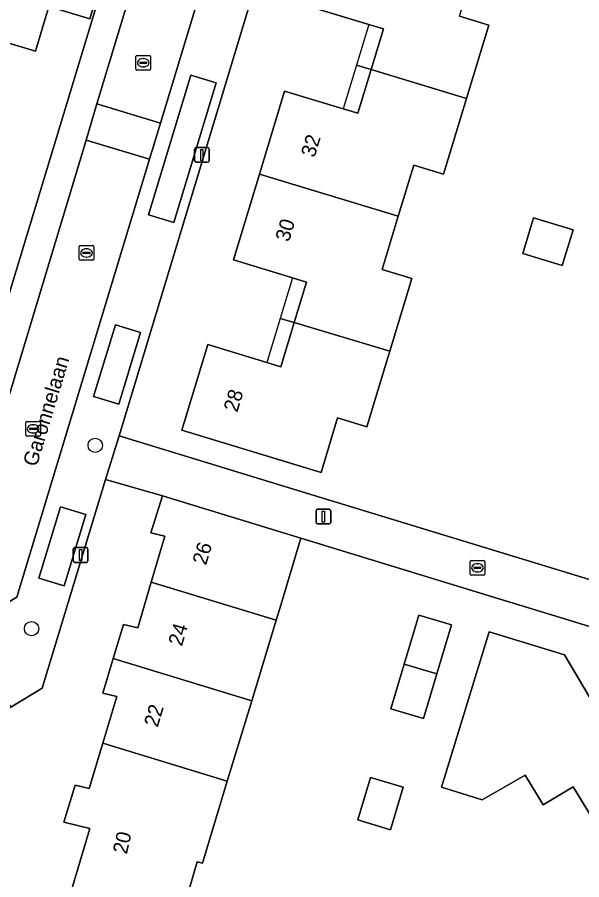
# Model space of a CAD drawing. Extents: x 157767 to 159172, y 387839 to 389425.
# Drawn here: x 158101.4 to 158139.9, y 388550 to 388608.8 of the extents above; entities that cross this region are included whole.
import ezdxf

# ---------------------------------------------------------------- set-up
doc = ezdxf.new("R2010")
doc.units = 0
for name, color, linetype in [('IMGEO_Boom', 7, 'Continuous'), ('IMGEO_Erf', 7, 'Continuous'), ('IMGEO_Kolk', 7, 'Continuous'), ('IMGEO_Lichtmast', 7, 'Continuous'), ('IMGEO_Muur', 7, 'Continuous'), ('IMGEO_Openbare_ruimte_label', 7, 'Continuous'), ('IMGEO_Pand', 7, 'Continuous'), ('IMGEO_Pand_nummerreeks', 7, 'Continuous'), ('IMGEO_Pand_overbouw', 7, 'Continuous'), ('IMGEO_Parkeervlak_open', 7, 'Continuous'), ('IMGEO_Rijbaan_lokaal_open', 7, 'Continuous'), ('IMGEO_Voetpad_open', 7, 'Continuous')]:
    doc.layers.add(name, color=color, linetype=linetype)

msp = doc.modelspace()

# ---------------------------------------------------------------- linework, layer by layer
at = {"layer": 'IMGEO_Boom'}
for centre in [(158106.717, 388579.61), (158102.383, 388567.128)]:
    msp.add_circle(centre, 0.489, dxfattribs=at)
at = {"layer": 'IMGEO_Erf'}
for points in [[(158121.909, 388625.102), (158108.361, 388580.257), (158121.628, 388576.204), (158144.712, 388569.153), (158156.041, 388565.692), (158181.808, 388581.454)], [(158071.868, 388569.477), (158073.688, 388570.574), (158071.294, 388574.467), (158070.805, 388574.17), (158064.549, 388584.468), (158067.954, 388586.536), (158074.21, 388576.238), (158073.945, 388576.077), (158076.333, 388572.168), (158077.663, 388572.97), (158080.097, 388569.003), (158089.644, 388574.957), (158091.518, 388574.404), (158095.729, 388573.163), (158096.009, 388573.979), (158110.825, 388622.857), (158086.888, 388622.589)], [(158131.528, 388608.844), (158133.533, 388608.235), (158132.651, 388605.327), (158132.014, 388603.229), (158130.451, 388598.081), (158128.417, 388598.698), (158127.364, 388595.229), (158126.262, 388591.597), (158128.288, 388590.981), (158126.781, 388586.016), (158126.675, 388585.666), (158125.222, 388580.881), (158123.231, 388581.485), (158122.1, 388577.758), (158112.61, 388580.639), (158114.381, 388586.474), (158118.41, 388585.251), (158119.356, 388584.964), (158120.269, 388587.972), (158121.105, 388590.729), (158120.159, 388591.016), (158116.129, 388592.239), (158117.905, 388598.09), (158119.62, 388603.741), (158123.619, 388602.527), (158124.605, 388602.228), (158125.508, 388605.204), (158126.349, 388607.978), (158125.364, 388608.277), (158121.373, 388609.487)], [(158104.473, 388547.17), (158106.361, 388553.51), (158104.585, 388553.941), (158105.345, 388556.464), (158106.315, 388556.229), (158107.242, 388559.325), (158108.195, 388562.506), (158107.232, 388562.741), (158107.949, 388565.094), (158108.657, 388567.416), (158109.619, 388567.182), (158110.537, 388570.29), (158111.463, 388573.427), (158110.516, 388573.657), (158111.31, 388576.163), (158107.425, 388577.281), (158103.113, 388563.067), (158100.969, 388561.783), (158094.51, 388557.914), (158092.419, 388556.662), (158091.923, 388553.434), (158124.459, 388500)], [(158154.014, 388563.128), (158133.557, 388569.365), (158120.736, 388573.29), (158119.286, 388568.506), (158119.041, 388567.698), (158117.38, 388562.219), (158115.719, 388556.741), (158114.027, 388551.16), (158113.661, 388551.248), (158112.834, 388548.366)], [(158140.848, 388553.796), (158139.285, 388556.362), (158137.237, 388555.115), (158136.004, 388557.14), (158133.085, 388555.471), (158130.305, 388556.323), (158133.55, 388566.91), (158138.695, 388565.342), (158141.318, 388560.895)]]:
    msp.add_lwpolyline(points, dxfattribs=at)
for points in [[(158094.472, 388604.207), (158093.645, 388601.415), (158090.868, 388602.238), (158091.697, 388605.035), (158094.005, 388612.821), (158096.93, 388611.955), (158097.451, 388613.678), (158098.871, 388618.376), (158103.3, 388617.065), (158103.399, 388617.364), (158104.63, 388616.998), (158104.538, 388616.692), (158105.609, 388616.37), (158104.665, 388613.208), (158107.469, 388612.371), (158106.361, 388608.662), (158103.557, 388609.499), (158102.649, 388606.457), (158098.15, 388607.799), (158096.865, 388603.493)], [(158139.271, 388594.29), (158138.534, 388591.865), (158135.842, 388592.683), (158136.579, 388595.107)], [(158128.756, 388568.04), (158130.98, 388567.38), (158129.991, 388564.048), (158129.09, 388561.009), (158126.865, 388561.669), (158127.767, 388564.708)], [(158125.478, 388556.991), (158127.702, 388556.332), (158126.842, 388553.433), (158124.618, 388554.093)]]:
    msp.add_lwpolyline(points, close=True, dxfattribs=at)
at = {"layer": 'IMGEO_Kolk'}
for p, q in [((158109.489, 388605.246), (158109.489, 388606.098)), ((158109.564, 388606.172), (158110.416, 388606.172)), ((158110.49, 388606.098), (158110.49, 388605.246)), ((158109.748, 388605.666), (158109.748, 388605.678)), ((158110.186, 388605.629), (158109.788, 388605.629)), ((158109.791, 388605.715), (158110.189, 388605.715)), ((158109.977, 388605.952), (158110.002, 388605.952)), ((158110.232, 388605.678), (158110.232, 388605.666)), ((158110.416, 388605.172), (158109.564, 388605.172)), ((158110, 388605.392), (158109.975, 388605.392)), ((158105.622, 388592.293), (158105.622, 388593.145)), ((158105.697, 388593.219), (158106.549, 388593.219)), ((158106.623, 388593.145), (158106.623, 388592.293)), ((158105.881, 388592.713), (158105.881, 388592.725)), ((158106.319, 388592.676), (158105.921, 388592.676)), ((158105.924, 388592.762), (158106.322, 388592.762)), ((158106.11, 388592.999), (158106.135, 388592.999)), ((158106.365, 388592.725), (158106.365, 388592.713)), ((158106.549, 388592.219), (158105.697, 388592.219)), ((158106.133, 388592.439), (158106.108, 388592.439)), ((158101.989, 388580.312), (158101.989, 388581.164)), ((158102.064, 388581.238), (158102.916, 388581.238)), ((158102.248, 388580.732), (158102.248, 388580.744)), ((158102.291, 388580.781), (158102.689, 388580.781)), ((158102.477, 388581.018), (158102.502, 388581.018)), ((158102.732, 388580.744), (158102.732, 388580.732)), ((158102.99, 388581.164), (158102.99, 388580.312)), ((158102.916, 388580.238), (158102.064, 388580.238)), ((158102.686, 388580.695), (158102.288, 388580.695)), ((158102.5, 388580.458), (158102.475, 388580.458)), ((158132.26, 388570.846), (158132.26, 388571.698)), ((158132.335, 388571.772), (158133.187, 388571.772)), ((158132.748, 388571.552), (158132.773, 388571.552)), ((158133.261, 388571.698), (158133.261, 388570.846)), ((158133.187, 388570.772), (158132.335, 388570.772)), ((158132.519, 388571.266), (158132.519, 388571.278)), ((158132.957, 388571.229), (158132.559, 388571.229)), ((158132.562, 388571.315), (158132.96, 388571.315)), ((158132.771, 388570.992), (158132.746, 388570.992)), ((158133.003, 388571.278), (158133.003, 388571.266))]:
    msp.add_line(p, q, dxfattribs=at)
for points in [[(158109.489, 388605.246), (158109.489, 388606.098)], [(158109.564, 388606.172), (158110.416, 388606.172)], [(158110.49, 388606.098), (158110.49, 388605.246)], [(158110.416, 388605.172), (158109.564, 388605.172)], [(158105.622, 388592.293), (158105.622, 388593.145)], [(158105.697, 388593.219), (158106.549, 388593.219)], [(158106.623, 388593.145), (158106.623, 388592.293)], [(158106.549, 388592.219), (158105.697, 388592.219)], [(158101.989, 388580.312), (158101.989, 388581.164)], [(158102.064, 388581.238), (158102.916, 388581.238)], [(158102.99, 388581.164), (158102.99, 388580.312)], [(158102.916, 388580.238), (158102.064, 388580.238)], [(158132.26, 388570.846), (158132.26, 388571.698)], [(158132.335, 388571.772), (158133.187, 388571.772)], [(158133.261, 388571.698), (158133.261, 388570.846)], [(158133.187, 388570.772), (158132.335, 388570.772)]]:
    msp.add_lwpolyline(points, dxfattribs=at)
for centre, radius, start, end in [((158109.566, 388606.096), 0.0765, 91.55205, 178.44795), ((158109.566, 388606.096), 0.0765, 91.55205, 178.44795), ((158110.414, 388606.096), 0.0765, 1.55205, 88.44795), ((158110.414, 388606.096), 0.0765, 1.55205, 88.44795), ((158109.788, 388605.675), 0.0403, 85.87752, 175.75265), ((158109.785, 388605.665), 0.0366, 178.93798, 274.71019), ((158110.189, 388605.672), 0.043, 264.86636, 352.45326), ((158110.193, 388605.677), 0.0386, 1.73085, 96.63898), ((158109.566, 388605.248), 0.0765, 181.55205, 268.44795), ((158109.566, 388605.248), 0.0765, 181.55205, 268.44795), ((158110.414, 388605.248), 0.0765, 271.55205, 358.44795), ((158110.414, 388605.248), 0.0765, 271.55205, 358.44795), ((158105.699, 388593.143), 0.0765, 91.55205, 178.44795), ((158105.699, 388593.143), 0.0765, 91.55205, 178.44795), ((158106.547, 388593.143), 0.0765, 1.55205, 88.44795), ((158106.547, 388593.143), 0.0765, 1.55205, 88.44795), ((158105.921, 388592.722), 0.0403, 85.87752, 175.75265), ((158105.918, 388592.712), 0.0366, 178.93798, 274.71019), ((158106.322, 388592.719), 0.043, 264.86636, 352.45326), ((158106.326, 388592.724), 0.0386, 1.73085, 96.63898), ((158105.699, 388592.295), 0.0765, 181.55205, 268.44795), ((158105.699, 388592.295), 0.0765, 181.55205, 268.44795), ((158106.547, 388592.295), 0.0765, 271.55205, 358.44795), ((158106.547, 388592.295), 0.0765, 271.55205, 358.44795), ((158102.066, 388581.162), 0.0765, 91.55205, 178.44795), ((158102.066, 388581.162), 0.0765, 91.55205, 178.44795), ((158102.288, 388580.741), 0.0403, 85.87752, 175.75265), ((158102.285, 388580.731), 0.0366, 178.93798, 274.71019), ((158102.689, 388580.738), 0.043, 264.86636, 352.45326), ((158102.693, 388580.743), 0.0386, 1.73085, 96.63898), ((158102.914, 388581.162), 0.0765, 1.55205, 88.44795), ((158102.914, 388581.162), 0.0765, 1.55205, 88.44795), ((158102.066, 388580.314), 0.0765, 181.55205, 268.44795), ((158102.066, 388580.314), 0.0765, 181.55205, 268.44795), ((158102.914, 388580.314), 0.0765, 271.55205, 358.44795), ((158102.914, 388580.314), 0.0765, 271.55205, 358.44795), ((158132.337, 388571.696), 0.0765, 91.55205, 178.44795), ((158132.337, 388571.696), 0.0765, 91.55205, 178.44795), ((158133.185, 388571.696), 0.0765, 1.55205, 88.44795), ((158133.185, 388571.696), 0.0765, 1.55205, 88.44795), ((158132.337, 388570.848), 0.0765, 181.55205, 268.44795), ((158132.337, 388570.848), 0.0765, 181.55205, 268.44795), ((158132.559, 388571.275), 0.0403, 85.87752, 175.75265), ((158132.556, 388571.265), 0.0366, 178.93798, 274.71019), ((158132.96, 388571.272), 0.043, 264.86636, 352.45326), ((158132.964, 388571.277), 0.0386, 1.73085, 96.63898), ((158133.185, 388570.848), 0.0765, 271.55205, 358.44795), ((158133.185, 388570.848), 0.0765, 271.55205, 358.44795)]:
    msp.add_arc(centre, radius, start, end, dxfattribs=at)
for centre, major_axis, ratio, start_param, end_param in [((158109.976, 388605.672), (-0.387, 0.002), 0.722429, 4.712389, 7.853982), ((158110.001, 388605.672), (-0.39, 0.002), 0.717154, 1.570796, 4.712389), ((158106.109, 388592.719), (-0.387, 0.002), 0.722429, 4.712389, 7.853982), ((158106.134, 388592.719), (-0.39, 0.002), 0.717154, 1.570796, 4.712389), ((158102.476, 388580.738), (-0.387, 0.002), 0.722429, 4.712389, 7.853982), ((158102.501, 388580.738), (-0.39, 0.002), 0.717154, 1.570796, 4.712389), ((158132.747, 388571.272), (-0.387, 0.002), 0.722429, 4.712389, 7.853982), ((158132.772, 388571.272), (-0.39, 0.002), 0.717154, 1.570796, 4.712389)]:
    msp.add_ellipse(centre, major_axis=major_axis, ratio=ratio, start_param=start_param, end_param=end_param, dxfattribs=at)
at = {"layer": 'IMGEO_Lichtmast'}
for p, q in [((158113.488, 388598.997), (158113.488, 388599.797)), ((158113.488, 388599.797), (158113.488, 388598.997)), ((158113.588, 388599.897), (158114.378, 388599.897)), ((158114.378, 388599.897), (158113.588, 388599.897)), ((158114.478, 388599.797), (158114.478, 388598.997)), ((158114.478, 388598.997), (158114.478, 388599.797)), ((158114.378, 388598.897), (158113.588, 388598.897)), ((158113.588, 388598.897), (158114.378, 388598.897)), ((158121.77, 388574.358), (158121.77, 388575.158)), ((158121.77, 388575.158), (158121.77, 388574.358)), ((158121.87, 388575.258), (158122.66, 388575.258)), ((158122.66, 388575.258), (158121.87, 388575.258)), ((158122.76, 388575.158), (158122.76, 388574.358)), ((158122.76, 388574.358), (158122.76, 388575.158)), ((158122.66, 388574.258), (158121.87, 388574.258)), ((158121.87, 388574.258), (158122.66, 388574.258)), ((158105.228, 388571.743), (158105.228, 388572.543)), ((158105.228, 388572.543), (158105.228, 388571.743)), ((158105.328, 388572.643), (158106.118, 388572.643)), ((158106.118, 388572.643), (158105.328, 388572.643)), ((158106.218, 388572.543), (158106.218, 388571.743)), ((158106.218, 388571.743), (158106.218, 388572.543)), ((158106.118, 388571.643), (158105.328, 388571.643)), ((158105.328, 388571.643), (158106.118, 388571.643))]:
    msp.add_line(p, q, dxfattribs=at)
for points in [[(158113.908, 388599.772), (158114.058, 388599.772), (158114.058, 388599.022), (158113.908, 388599.022), (158113.908, 388599.772)], [(158122.19, 388575.133), (158122.34, 388575.133), (158122.34, 388574.383), (158122.19, 388574.383), (158122.19, 388575.133)], [(158105.648, 388572.518), (158105.798, 388572.518), (158105.798, 388571.768), (158105.648, 388571.768), (158105.648, 388572.518)]]:
    msp.add_lwpolyline(points, dxfattribs=at)
for centre, start, end in [((158113.588, 388599.797), 90, 180), ((158113.588, 388599.797), 90, 180), ((158114.378, 388599.797), 0, 90), ((158114.378, 388599.797), 360, 90), ((158113.588, 388598.997), 180, 270), ((158113.588, 388598.997), 180, 270), ((158114.378, 388598.997), 270, 0), ((158114.378, 388598.997), 270, 0), ((158121.87, 388575.158), 90, 180), ((158121.87, 388575.158), 90, 180), ((158122.66, 388575.158), 0, 90), ((158122.66, 388575.158), 360, 90), ((158121.87, 388574.358), 180, 270), ((158121.87, 388574.358), 180, 270), ((158122.66, 388574.358), 270, 0), ((158122.66, 388574.358), 270, 0), ((158105.328, 388572.543), 90, 180), ((158105.328, 388572.543), 90, 180), ((158106.118, 388572.543), 0, 90), ((158106.118, 388572.543), 360, 90), ((158105.328, 388571.743), 180, 270), ((158105.328, 388571.743), 180, 270), ((158106.118, 388571.743), 270, 0), ((158106.118, 388571.743), 270, 0)]:
    msp.add_arc(centre, 0.1, start, end, dxfattribs=at)
at = {"layer": 'IMGEO_Muur'}
msp.add_lwpolyline([(158121.628, 388576.204), (158144.712, 388569.153)], dxfattribs=at)
at = {"layer": 'IMGEO_Pand'}
for points in [[(158132.654, 388612.554), (158131.877, 388612.79), (158132.331, 388614.286), (158125.578, 388620.401), (158125.498, 388620.309), (158123.945, 388615.198), (158123.177, 388615.431), (158121.373, 388609.487), (158125.364, 388608.277), (158126.349, 388607.978), (158125.508, 388605.204), (158132.014, 388603.229), (158132.651, 388605.327), (158133.533, 388608.235), (158131.528, 388608.844)], [(158105.609, 388616.37), (158104.538, 388616.692), (158104.63, 388616.998), (158103.399, 388617.364), (158103.3, 388617.065), (158098.871, 388618.376), (158097.451, 388613.678), (158096.93, 388611.955), (158094.005, 388612.821), (158091.697, 388605.035), (158090.868, 388602.238), (158093.645, 388601.415), (158094.472, 388604.207), (158096.865, 388603.493), (158098.15, 388607.799), (158102.649, 388606.457), (158103.557, 388609.499), (158106.361, 388608.662), (158107.469, 388612.371), (158104.665, 388613.208)], [(158132.014, 388603.229), (158125.508, 388605.204), (158124.605, 388602.228), (158123.619, 388602.527), (158119.62, 388603.741), (158117.905, 388598.09), (158127.364, 388595.229), (158128.417, 388598.698), (158130.451, 388598.081)], [(158120.269, 388587.972), (158126.781, 388586.016), (158128.288, 388590.981), (158126.262, 388591.597), (158127.364, 388595.229), (158117.905, 388598.09), (158116.129, 388592.239), (158120.159, 388591.016), (158121.105, 388590.729)], [(158139.271, 388594.29), (158136.579, 388595.107), (158135.842, 388592.683), (158138.534, 388591.865)], [(158120.269, 388587.972), (158119.356, 388584.964), (158118.41, 388585.251), (158114.381, 388586.474), (158112.61, 388580.639), (158122.1, 388577.758), (158123.231, 388581.485), (158125.222, 388580.881), (158126.675, 388585.666), (158126.781, 388586.016)], [(158110.537, 388570.29), (158119.041, 388567.698), (158119.286, 388568.506), (158120.736, 388573.29), (158111.31, 388576.163), (158110.516, 388573.657), (158111.463, 388573.427)], [(158117.38, 388562.219), (158119.041, 388567.698), (158110.537, 388570.29), (158109.619, 388567.182), (158108.657, 388567.416), (158107.949, 388565.094)], [(158129.991, 388564.048), (158130.98, 388567.38), (158128.756, 388568.04), (158127.767, 388564.708)], [(158140.848, 388553.796), (158148.816, 388558.548), (158145.745, 388563.591), (158142.665, 388561.716), (158141.318, 388560.895), (158138.695, 388565.342), (158133.55, 388566.91), (158130.305, 388556.323), (158133.085, 388555.471), (158136.004, 388557.14), (158137.237, 388555.115), (158139.285, 388556.362)], [(158117.38, 388562.219), (158107.949, 388565.094), (158107.232, 388562.741), (158108.195, 388562.506), (158107.242, 388559.325), (158115.719, 388556.741)], [(158129.991, 388564.048), (158127.767, 388564.708), (158126.865, 388561.669), (158129.09, 388561.009)], [(158107.242, 388559.325), (158106.315, 388556.229), (158105.345, 388556.464), (158104.585, 388553.941), (158106.361, 388553.51), (158104.473, 388547.17), (158112.834, 388548.366), (158113.661, 388551.248), (158114.027, 388551.16), (158115.719, 388556.741)], [(158124.618, 388554.093), (158126.842, 388553.433), (158127.702, 388556.332), (158125.478, 388556.991)]]:
    msp.add_lwpolyline(points, close=True, dxfattribs=at)
at = {"layer": 'IMGEO_Pand_overbouw'}
for points in [[(158125.364, 388608.277), (158124.522, 388605.503), (158125.508, 388605.204), (158126.349, 388607.978)], [(158123.619, 388602.527), (158124.605, 388602.228), (158125.508, 388605.204), (158124.522, 388605.503)], [(158120.159, 388591.016), (158119.323, 388588.259), (158120.269, 388587.972), (158121.105, 388590.729)], [(158120.269, 388587.972), (158119.323, 388588.259), (158118.41, 388585.251), (158119.356, 388584.964)]]:
    msp.add_lwpolyline(points, close=True, dxfattribs=at)
at = {"layer": 'IMGEO_Parkeervlak_open'}
for points in [[(158112.085, 388594.8), (158114.959, 388604.302), (158113.238, 388604.824), (158110.355, 388595.306)], [(158108.338, 388582.421), (158109.801, 388587.294), (158108.105, 388587.816), (158106.6, 388582.931)], [(158104.603, 388570.04), (158106.075, 388574.91), (158104.347, 388575.419), (158102.876, 388570.562)]]:
    msp.add_lwpolyline(points, close=True, dxfattribs=at)
at = {"layer": 'IMGEO_Rijbaan_lokaal_open'}
msp.add_lwpolyline([(158112.707, 388622.305), (158106.836, 388602.865), (158111.159, 388601.555), (158116.908, 388620.535), (158121.909, 388625.102), (158121.982, 388625.344)], dxfattribs=at)
for points in [[(158106.093, 388600.404), (158110.414, 388599.095), (158111.159, 388601.555), (158106.836, 388602.865)], [(158110.414, 388599.095), (158106.093, 388600.404), (158097.656, 388572.467), (158078.779, 388560.955), (158084.853, 388551.014), (158088.768, 388553.399), (158090.419, 388562.647), (158101.38, 388569.269)]]:
    msp.add_lwpolyline(points, close=True, dxfattribs=at)
at = {"layer": 'IMGEO_Voetpad_open'}
for points in [[(158121.909, 388625.102), (158116.908, 388620.535), (158111.159, 388601.555), (158110.414, 388599.095), (158101.38, 388569.269), (158090.419, 388562.647), (158088.768, 388553.399), (158091.923, 388553.434), (158092.419, 388556.662), (158094.51, 388557.914), (158091.924, 388562.156), (158098.403, 388566.042), (158100.969, 388561.783), (158103.113, 388563.067), (158107.425, 388577.281), (158108.361, 388580.257)], [(158110.355, 388595.306), (158113.238, 388604.824), (158114.959, 388604.302), (158112.085, 388594.8)], [(158109.801, 388587.294), (158108.338, 388582.421), (158106.6, 388582.931), (158108.105, 388587.816)], [(158121.628, 388576.204), (158108.361, 388580.257), (158107.425, 388577.281), (158111.31, 388576.163), (158120.736, 388573.29), (158133.557, 388569.365), (158154.014, 388563.128), (158156.041, 388565.692), (158144.712, 388569.153)], [(158106.075, 388574.91), (158104.603, 388570.04), (158102.876, 388570.562), (158104.347, 388575.419)]]:
    msp.add_lwpolyline(points, close=True, dxfattribs=at)
for points in [[(158110.825, 388622.857), (158096.009, 388573.979), (158095.729, 388573.163), (158091.518, 388574.404), (158093.352, 388571.291), (158082.654, 388564.739), (158080.097, 388569.003), (158077.663, 388572.97)], [(158071.868, 388569.477), (158114.242, 388500), (158149.258, 388442.588), (158149.402, 388442.676), (158150.899, 388440.222), (158151.9, 388440.83), (158150.371, 388443.318), (158150.494, 388443.392), (158125.821, 388483.858), (158124.39, 388486.206), (158115.979, 388500), (158097.602, 388530.139), (158096.176, 388532.478), (158094.733, 388534.845), (158084.853, 388551.014), (158078.779, 388560.955), (158097.656, 388572.467), (158106.093, 388600.404), (158106.836, 388602.865), (158112.707, 388622.305)]]:
    msp.add_lwpolyline(points, dxfattribs=at)

# ---------------------------------------------------------------- texts
at = {"layer": 'IMGEO_Openbare_ruimte_label'}
msp.add_text('Garonnelaan', height=1, rotation=73.1416, dxfattribs=at).set_placement((158102.73, 388578.107))
at = {"layer": 'IMGEO_Pand_nummerreeks'}
for s, rotation, p in [('32', 73.1163, (158121.66, 388599.169)), ('30', 73.1163, (158119.917, 388593.424)), ('28', 73.11626, (158116.395, 388581.816)), ('26', 73.36907, (158114.272, 388571.403)), ('24', 73.36907, (158112.623, 388565.88)), ('22', 73.36907, (158110.973, 388560.353)), ('20', 77.16541, (158108.873, 388551.716))]:
    msp.add_text(s, height=1, rotation=rotation, dxfattribs=at).set_placement(p)

doc.saveas('drawing.dxf')
